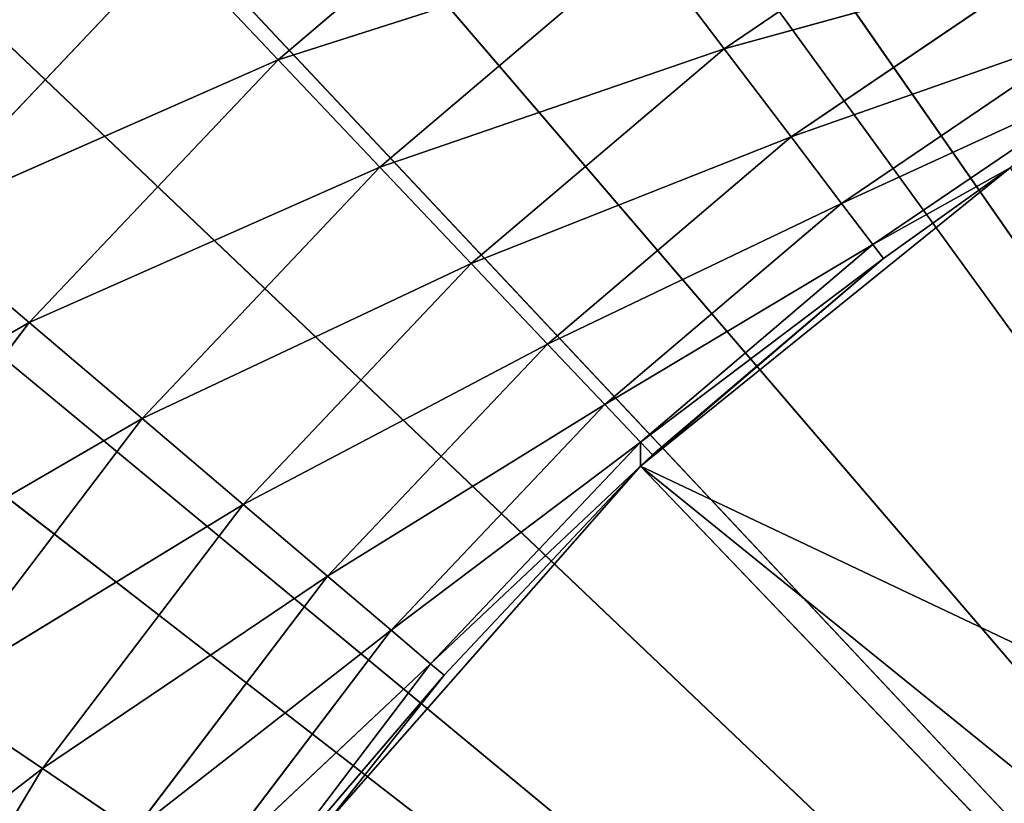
# Model space of a CAD drawing. Extents: x 0 to 110, y -110 to 0.
# Tile 655 of 656: x 36.73 to 43.76, y -42.97 to -37.37. Entities that reach past the tile are written whole.
import ezdxf

# ---------------------------------------------------------------- set-up
doc = ezdxf.new("R2010")
doc.units = 0
doc.header["$LTSCALE"] = 25.4
doc.layers.get('0').update_dxf_attribs({"color": 13, "linetype": 'CONTINUOUS'})

# ---------------------------------------------------------------- blocks, each defined once
blk = doc.blocks.new('REFLECTOR-LED-GU10-ES111-D')
at = {"color": 7}
for p, q in [((55, 56, 55), (29.3966, 56, 35.1815)), ((55, 56, 55), (29.3966, 56, 35.1815)), ((31.5329, 56, 32.6929), (55, 56, 55)), ((31.5329, 56, 32.6929), (55, 56, 55)), ((33.9101, 56, 30.4332), (55, 56, 55)), ((33.9101, 56, 30.4332), (55, 56, 55)), ((55, 56, 55), (36.5037, 56, 28.4256)), ((55, 56, 55), (36.5037, 56, 28.4256)), ((55, 55, 55), (29.3966, 55, 35.1815)), ((55, 55, 55), (29.3966, 55, 35.1815)), ((31.5329, 55, 32.6929), (55, 55, 55)), ((31.5329, 55, 32.6929), (55, 55, 55)), ((33.9101, 55, 30.4332), (55, 55, 55)), ((33.9101, 55, 30.4332), (55, 55, 55)), ((55, 55, 55), (36.5037, 55, 28.4256)), ((55, 55, 55), (36.5037, 55, 28.4256)), ((55, 47.5, 55), (25.7413, 47.5, 32.3521)), ((55, 47.5, 55), (25.7413, 47.5, 32.3521)), ((28.1827, 47.5, 29.5082), (55, 47.5, 55)), ((28.1827, 47.5, 29.5082), (55, 47.5, 55)), ((30.8992, 47.5, 26.9259), (55, 47.5, 55)), ((30.8992, 47.5, 26.9259), (55, 47.5, 55)), ((55, 47.5, 55), (33.8631, 47.5, 24.6318)), ((55, 47.5, 55), (33.8631, 47.5, 24.6318))]:
    blk.add_line(p, q, dxfattribs=at)
at = {"color": 18}
for p, q in [((26.491, 47, 31.4153), (55, 47, 55)), ((26.491, 47, 31.4153), (55, 47, 55)), ((55, 47, 55), (29.6718, 47, 28.0282)), ((55, 47, 55), (29.6718, 47, 28.0282)), ((33.2519, 47, 25.0664), (55, 47, 55)), ((33.2519, 47, 25.0664), (55, 47, 55)), ((36.7939, 44.8746, 39.5356), (34.3078, 45, 40.9703)), ((36.7939, 44.8746, 39.5356), (34.3078, 45, 40.9703)), ((37.8075, 45, 36.8501), (35.9459, 45, 38.8153)), ((37.8075, 45, 36.8501), (35.9459, 45, 38.8153)), ((38.5727, 44.8746, 37.6579), (35.9459, 45, 38.8153)), ((35.9459, 45, 38.8153), (36.7939, 44.8746, 39.5356)), ((38.5727, 44.8746, 37.6579), (35.9459, 45, 38.8153)), ((35.9459, 45, 38.8153), (36.7939, 44.8746, 39.5356)), ((37.8075, 45, 36.8501), (38.5727, 44.8746, 37.6579)), ((37.8075, 45, 36.8501), (38.5727, 44.8746, 37.6579)), ((36.7939, 44.8746, 39.5356), (35.2287, 44.8746, 41.5947)), ((36.7939, 44.8746, 39.5356), (35.2287, 44.8746, 41.5947)), ((37.5994, 44.5048, 40.2198), (35.2287, 44.8746, 41.5947)), ((37.5994, 44.5048, 40.2198), (35.2287, 44.8746, 41.5947)), ((36.7939, 44.8746, 39.5356), (37.5994, 44.5048, 40.2198)), ((38.5727, 44.8746, 37.6579), (36.7939, 44.8746, 39.5356)), ((38.5727, 44.8746, 37.6579), (36.7939, 44.8746, 39.5356)), ((39.2994, 44.5048, 38.4251), (36.7939, 44.8746, 39.5356)), ((39.2994, 44.5048, 38.4251), (36.7939, 44.8746, 39.5356)), ((36.7939, 44.8746, 39.5356), (37.5994, 44.5048, 40.2198)), ((38.5727, 44.8746, 37.6579), (39.2994, 44.5048, 38.4251)), ((40.544, 44.8746, 35.9834), (38.5727, 44.8746, 37.6579)), ((40.544, 44.8746, 35.9834), (38.5727, 44.8746, 37.6579)), ((41.1835, 44.5048, 36.8247), (38.5727, 44.8746, 37.6579)), ((41.1835, 44.5048, 36.8247), (38.5727, 44.8746, 37.6579)), ((38.5727, 44.8746, 37.6579), (39.2994, 44.5048, 38.4251)), ((36.8881, 43.9092, 42.7198), (34.8289, 44.5048, 44.306)), ((36.8881, 43.9092, 42.7198), (34.8289, 44.5048, 44.306)), ((36.1034, 44.5048, 42.1878), (36.8881, 43.9092, 42.7198)), ((37.5994, 44.5048, 40.2198), (36.1034, 44.5048, 42.1878)), ((37.5994, 44.5048, 40.2198), (36.1034, 44.5048, 42.1878)), ((38.3219, 43.9092, 40.8335), (36.1034, 44.5048, 42.1878)), ((38.3219, 43.9092, 40.8335), (36.1034, 44.5048, 42.1878)), ((36.1034, 44.5048, 42.1878), (36.8881, 43.9092, 42.7198)), ((37.5994, 44.5048, 40.2198), (38.3219, 43.9092, 40.8335)), ((39.2994, 44.5048, 38.4251), (37.5994, 44.5048, 40.2198)), ((39.2994, 44.5048, 38.4251), (37.5994, 44.5048, 40.2198)), ((39.9514, 43.9092, 39.1134), (37.5994, 44.5048, 40.2198)), ((39.9514, 43.9092, 39.1134), (37.5994, 44.5048, 40.2198)), ((37.5994, 44.5048, 40.2198), (38.3219, 43.9092, 40.8335)), ((39.2994, 44.5048, 38.4251), (39.9514, 43.9092, 39.1134)), ((41.1835, 44.5048, 36.8247), (39.2994, 44.5048, 38.4251)), ((41.1835, 44.5048, 36.8247), (39.2994, 44.5048, 38.4251)), ((41.7572, 43.9092, 37.5795), (39.2994, 44.5048, 38.4251)), ((41.7572, 43.9092, 37.5795), (39.2994, 44.5048, 38.4251)), ((39.2994, 44.5048, 38.4251), (39.9514, 43.9092, 39.1134)), ((41.1835, 44.5048, 36.8247), (41.7572, 43.9092, 37.5795)), ((41.1835, 44.5048, 36.8247), (41.7572, 43.9092, 37.5795)), ((36.8881, 43.9092, 42.7198), (35.6665, 43.9092, 44.75)), ((36.8881, 43.9092, 42.7198), (35.6665, 43.9092, 44.75)), ((36.8881, 43.9092, 42.7198), (37.5433, 43.1175, 43.1641)), ((38.3219, 43.9092, 40.8335), (36.8881, 43.9092, 42.7198)), ((38.3219, 43.9092, 40.8335), (36.8881, 43.9092, 42.7198)), ((38.9254, 43.1175, 41.3461), (36.8881, 43.9092, 42.7198)), ((38.9254, 43.1175, 41.3461), (36.8881, 43.9092, 42.7198)), ((36.8881, 43.9092, 42.7198), (37.5433, 43.1175, 43.1641)), ((38.3219, 43.9092, 40.8335), (38.9254, 43.1175, 41.3461)), ((39.9514, 43.9092, 39.1134), (38.3219, 43.9092, 40.8335)), ((39.9514, 43.9092, 39.1134), (38.3219, 43.9092, 40.8335)), ((40.4958, 43.1175, 39.6881), (38.3219, 43.9092, 40.8335)), ((40.4958, 43.1175, 39.6881), (38.3219, 43.9092, 40.8335)), ((38.3219, 43.9092, 40.8335), (38.9254, 43.1175, 41.3461)), ((39.9514, 43.9092, 39.1134), (40.4958, 43.1175, 39.6881)), ((41.7572, 43.9092, 37.5795), (39.9514, 43.9092, 39.1134)), ((41.7572, 43.9092, 37.5795), (39.9514, 43.9092, 39.1134)), ((42.2364, 43.1175, 38.2097), (39.9514, 43.9092, 39.1134)), ((42.2364, 43.1175, 38.2097), (39.9514, 43.9092, 39.1134)), ((39.9514, 43.9092, 39.1134), (40.4958, 43.1175, 39.6881)), ((41.7572, 43.9092, 37.5795), (42.2364, 43.1175, 38.2097)), ((43.7184, 43.9092, 36.2498), (41.7572, 43.9092, 37.5795)), ((43.7184, 43.9092, 36.2498), (41.7572, 43.9092, 37.5795)), ((44.1265, 43.1175, 36.9282), (41.7572, 43.9092, 37.5795)), ((44.1265, 43.1175, 36.9282), (41.7572, 43.9092, 37.5795)), ((41.7572, 43.9092, 37.5795), (42.2364, 43.1175, 38.2097)), ((38.9254, 43.1175, 41.3461), (37.5433, 43.1175, 43.1641)), ((38.9254, 43.1175, 41.3461), (37.5433, 43.1175, 43.1641)), ((39.3794, 42.1694, 41.7317), (37.5433, 43.1175, 43.1641)), ((39.3794, 42.1694, 41.7317), (37.5433, 43.1175, 43.1641)), ((38.9254, 43.1175, 41.3461), (39.3794, 42.1694, 41.7317)), ((40.4958, 43.1175, 39.6881), (38.9254, 43.1175, 41.3461)), ((40.4958, 43.1175, 39.6881), (38.9254, 43.1175, 41.3461)), ((40.9055, 42.1694, 40.1206), (38.9254, 43.1175, 41.3461)), ((40.9055, 42.1694, 40.1206), (38.9254, 43.1175, 41.3461)), ((38.9254, 43.1175, 41.3461), (39.3794, 42.1694, 41.7317)), ((40.4958, 43.1175, 39.6881), (40.9055, 42.1694, 40.1206)), ((42.2364, 43.1175, 38.2097), (40.4958, 43.1175, 39.6881)), ((42.2364, 43.1175, 38.2097), (40.4958, 43.1175, 39.6881)), ((42.5969, 42.1694, 38.6839), (40.4958, 43.1175, 39.6881)), ((42.5969, 42.1694, 38.6839), (40.4958, 43.1175, 39.6881)), ((40.4958, 43.1175, 39.6881), (40.9055, 42.1694, 40.1206)), ((42.2364, 43.1175, 38.2097), (42.5969, 42.1694, 38.6839)), ((44.1265, 43.1175, 36.9282), (42.2364, 43.1175, 38.2097)), ((44.1265, 43.1175, 36.9282), (42.2364, 43.1175, 38.2097)), ((44.4336, 42.1694, 37.4386), (42.2364, 43.1175, 38.2097)), ((44.4336, 42.1694, 37.4386), (42.2364, 43.1175, 38.2097)), ((42.2364, 43.1175, 38.2097), (42.5969, 42.1694, 38.6839)), ((39.3794, 42.1694, 41.7317), (38.0364, 42.1694, 43.4984)), ((39.3794, 42.1694, 41.7317), (38.0364, 42.1694, 43.4984)), ((39.6612, 41.1126, 41.9711), (38.0364, 42.1694, 43.4984)), ((39.6612, 41.1126, 41.9711), (38.0364, 42.1694, 43.4984)), ((39.3794, 42.1694, 41.7317), (39.6612, 41.1126, 41.9711)), ((40.9055, 42.1694, 40.1206), (39.3794, 42.1694, 41.7317)), ((40.9055, 42.1694, 40.1206), (39.3794, 42.1694, 41.7317)), ((41.1598, 41.1126, 40.3891), (39.3794, 42.1694, 41.7317)), ((41.1598, 41.1126, 40.3891), (39.3794, 42.1694, 41.7317)), ((39.3794, 42.1694, 41.7317), (39.6612, 41.1126, 41.9711)), ((40.9055, 42.1694, 40.1206), (41.1598, 41.1126, 40.3891)), ((42.5969, 42.1694, 38.6839), (40.9055, 42.1694, 40.1206)), ((42.5969, 42.1694, 38.6839), (40.9055, 42.1694, 40.1206)), ((42.8207, 41.1126, 38.9783), (40.9055, 42.1694, 40.1206)), ((42.8207, 41.1126, 38.9783), (40.9055, 42.1694, 40.1206)), ((40.9055, 42.1694, 40.1206), (41.1598, 41.1126, 40.3891)), ((42.5969, 42.1694, 38.6839), (42.8207, 41.1126, 38.9783)), ((44.4336, 42.1694, 37.4386), (42.5969, 42.1694, 38.6839)), ((44.4336, 42.1694, 37.4386), (42.5969, 42.1694, 38.6839)), ((44.6243, 41.1126, 37.7554), (42.5969, 42.1694, 38.6839)), ((44.6243, 41.1126, 37.7554), (42.5969, 42.1694, 38.6839)), ((42.5969, 42.1694, 38.6839), (42.8207, 41.1126, 38.9783)), ((39.6612, 41.1126, 41.9711), (38.3425, 41.1126, 43.7059)), ((39.6612, 41.1126, 41.9711), (38.3425, 41.1126, 43.7059)), ((39.7568, 40, 42.0523), (38.3425, 41.1126, 43.7059)), ((39.7568, 40, 42.0523), (38.3425, 41.1126, 43.7059)), ((39.6612, 41.1126, 41.9711), (39.7568, 40, 42.0523)), ((41.1598, 41.1126, 40.3891), (39.6612, 41.1126, 41.9711)), ((41.1598, 41.1126, 40.3891), (39.6612, 41.1126, 41.9711)), ((41.1612, 40, 40.5609), (39.6612, 41.1126, 41.9711)), ((41.1612, 40, 40.5609), (39.6612, 41.1126, 41.9711)), ((39.6612, 41.1126, 41.9711), (39.7568, 40, 42.0523)), ((41.1598, 41.1126, 40.3891), (41.246, 40, 40.4801)), ((41.1612, 40, 40.5609), (41.1598, 41.1126, 40.3891)), ((41.1612, 40, 40.5609), (41.1598, 41.1126, 40.3891)), ((42.8207, 41.1126, 38.9783), (41.1598, 41.1126, 40.3891)), ((42.8207, 41.1126, 38.9783), (41.1598, 41.1126, 40.3891)), ((42.8965, 40, 39.0781), (41.1598, 41.1126, 40.3891)), ((42.8965, 40, 39.0781), (41.1598, 41.1126, 40.3891)), ((41.1598, 41.1126, 40.3891), (41.246, 40, 40.4801)), ((42.8207, 41.1126, 38.9783), (42.8965, 40, 39.0781)), ((44.6243, 41.1126, 37.7554), (42.8207, 41.1126, 38.9783)), ((44.6243, 41.1126, 37.7554), (42.8207, 41.1126, 38.9783)), ((43.8005, 40, 38.4298), (42.8207, 41.1126, 38.9783)), ((43.8005, 40, 38.4298), (42.8207, 41.1126, 38.9783)), ((42.8207, 41.1126, 38.9783), (42.8965, 40, 39.0781)), ((38.9201, 30, 43.1073), (39.7568, 40, 42.0523)), ((38.9201, 30, 43.1073), (39.7568, 40, 42.0523)), ((38.9201, 40, 43.1073), (39.7568, 40, 42.0523)), ((38.9201, 40, 43.1073), (39.7568, 40, 42.0523)), ((41.1612, 30, 40.5609), (39.7568, 40, 42.0523)), ((39.7568, 40, 42.0523), (41.1612, 40, 40.5609)), ((41.1612, 30, 40.5609), (39.7568, 40, 42.0523)), ((39.7568, 40, 42.0523), (41.1612, 40, 40.5609)), ((41.1612, 40, 40.5609), (41.1612, 30, 40.5609)), ((41.1612, 30, 40.5609), (42.8965, 40, 39.0781)), ((41.1612, 30, 40.5609), (42.8965, 40, 39.0781)), ((41.1612, 30, 40.5609), (41.246, 40, 40.4801)), ((41.1612, 30, 40.5609), (41.246, 40, 40.4801)), ((41.1612, 40, 40.5609), (41.1612, 30, 40.5609)), ((41.1612, 40, 40.5609), (41.246, 40, 40.4801)), ((41.1612, 40, 40.5609), (41.246, 40, 40.4801)), ((41.246, 40, 40.4801), (42.8965, 40, 39.0781)), ((41.246, 40, 40.4801), (42.8965, 40, 39.0781)), ((43.8005, 30, 38.4298), (42.8965, 40, 39.0781)), ((42.8965, 40, 39.0781), (43.8005, 40, 38.4298)), ((43.8005, 30, 38.4298), (42.8965, 40, 39.0781)), ((42.8965, 40, 39.0781), (43.8005, 40, 38.4298)), ((38.9201, 30, 43.1073), (41.1612, 30, 40.5609)), ((38.9201, 30, 43.1073), (41.1612, 30, 40.5609)), ((45.3129, 20.8, 44.8926), (41.1612, 30, 40.5609)), ((41.1612, 30, 40.5609), (45.8808, 20.8, 44.3774)), ((45.3129, 20.8, 44.8926), (41.1612, 30, 40.5609)), ((41.1612, 30, 40.5609), (45.8808, 20.8, 44.3774)), ((41.1612, 30, 40.5609), (47.1604, 20.8, 43.4009)), ((41.1612, 30, 40.5609), (47.1604, 20.8, 43.4009)), ((41.1612, 30, 40.5609), (43.8005, 30, 38.4298)), ((41.1612, 30, 40.5609), (43.8005, 30, 38.4298))]:
    blk.add_line(p, q, dxfattribs=at)
at = {"color": 7}
mesh = blk.add_polyface(dxfattribs=at)
corners = [(55, 56, 55), (25.9312, 56, 40.7411), (24.6378, 56, 43.7551)]
mesh.append_faces([[corners[k] for k in face] for face in [(0, 1, 2)]], dxfattribs={"color": 7})
mesh = blk.add_polyface(dxfattribs=at)
corners = [(55, 56, 55), (27.5229, 56, 37.8734), (25.9312, 56, 40.7411)]
mesh.append_faces([[corners[k] for k in face] for face in [(0, 1, 2)]], dxfattribs={"color": 7})
mesh = blk.add_polyface(dxfattribs=at)
corners = [(55, 56, 55), (29.3966, 56, 35.1815), (27.5229, 56, 37.8734)]
mesh.append_faces([[corners[k] for k in face] for face in [(0, 1, 2)]], dxfattribs={"color": 7})
mesh = blk.add_polyface(dxfattribs=at)
corners = [(55, 56, 55), (31.5329, 56, 32.6929), (29.3966, 56, 35.1815)]
mesh.append_faces([[corners[k] for k in face] for face in [(0, 1, 2)]], dxfattribs={"color": 7})
mesh = blk.add_polyface(dxfattribs=at)
corners = [(55, 56, 55), (33.9101, 56, 30.4332), (31.5329, 56, 32.6929)]
mesh.append_faces([[corners[k] for k in face] for face in [(0, 1, 2)]], dxfattribs={"color": 7})
mesh = blk.add_polyface(dxfattribs=at)
corners = [(55, 56, 55), (36.5037, 56, 28.4256), (33.9101, 56, 30.4332)]
mesh.append_faces([[corners[k] for k in face] for face in [(0, 1, 2)]], dxfattribs={"color": 7})
mesh = blk.add_polyface(dxfattribs=at)
corners = [(55, 56, 55), (39.2871, 56, 26.6907), (36.5037, 56, 28.4256)]
mesh.append_faces([[corners[k] for k in face] for face in [(0, 1, 2)]], dxfattribs={"color": 7})
mesh = blk.add_polyface(dxfattribs=at)
corners = [(55, 56, 55), (42.2317, 56, 25.2463), (39.2871, 56, 26.6907)]
mesh.append_faces([[corners[k] for k in face] for face in [(0, 1, 2)]], dxfattribs={"color": 7})
mesh = blk.add_polyface(dxfattribs=at)
corners = [(55, 56, 55), (45.3073, 56, 24.1072), (42.2317, 56, 25.2463)]
mesh.append_faces([[corners[k] for k in face] for face in [(0, 1, 2)]], dxfattribs={"color": 7})
mesh = blk.add_polyface(dxfattribs=at)
corners = [(55, 55, 55), (24.6378, 55, 43.7551), (25.9312, 55, 40.7411)]
mesh.append_faces([[corners[k] for k in face] for face in [(0, 1, 2)]], dxfattribs={"color": 7})
mesh = blk.add_polyface(dxfattribs=at)
corners = [(55, 55, 55), (25.9312, 55, 40.7411), (27.5229, 55, 37.8734)]
mesh.append_faces([[corners[k] for k in face] for face in [(0, 1, 2)]], dxfattribs={"color": 7})
mesh = blk.add_polyface(dxfattribs=at)
corners = [(55, 55, 55), (27.5229, 55, 37.8734), (29.3966, 55, 35.1815)]
mesh.append_faces([[corners[k] for k in face] for face in [(0, 1, 2)]], dxfattribs={"color": 7})
mesh = blk.add_polyface(dxfattribs=at)
corners = [(55, 55, 55), (29.3966, 55, 35.1815), (31.5329, 55, 32.6929)]
mesh.append_faces([[corners[k] for k in face] for face in [(0, 1, 2)]], dxfattribs={"color": 7})
mesh = blk.add_polyface(dxfattribs=at)
corners = [(55, 55, 55), (31.5329, 55, 32.6929), (33.9101, 55, 30.4332)]
mesh.append_faces([[corners[k] for k in face] for face in [(0, 1, 2)]], dxfattribs={"color": 7})
mesh = blk.add_polyface(dxfattribs=at)
corners = [(55, 55, 55), (33.9101, 55, 30.4332), (36.5037, 55, 28.4256)]
mesh.append_faces([[corners[k] for k in face] for face in [(0, 1, 2)]], dxfattribs={"color": 7})
mesh = blk.add_polyface(dxfattribs=at)
corners = [(55, 55, 55), (36.5037, 55, 28.4256), (39.2871, 55, 26.6907)]
mesh.append_faces([[corners[k] for k in face] for face in [(0, 1, 2)]], dxfattribs={"color": 7})
mesh = blk.add_polyface(dxfattribs=at)
corners = [(55, 55, 55), (39.2871, 55, 26.6907), (42.2317, 55, 25.2463)]
mesh.append_faces([[corners[k] for k in face] for face in [(0, 1, 2)]], dxfattribs={"color": 7})
mesh = blk.add_polyface(dxfattribs=at)
corners = [(55, 55, 55), (42.2317, 55, 25.2463), (45.3073, 55, 24.1072)]
mesh.append_faces([[corners[k] for k in face] for face in [(0, 1, 2)]], dxfattribs={"color": 7})
mesh = blk.add_polyface(dxfattribs=at)
corners = [(55, 47.5, 55), (20.3032, 47.5, 42.1497), (19.1811, 47.5, 45.7259)]
mesh.append_faces([[corners[k] for k in face] for face in [(0, 1, 2)]], dxfattribs={"color": 7})
mesh = blk.add_polyface(dxfattribs=at)
corners = [(55, 47.5, 55), (21.7812, 47.5, 38.7054), (20.3032, 47.5, 42.1497)]
mesh.append_faces([[corners[k] for k in face] for face in [(0, 1, 2)]], dxfattribs={"color": 7})
mesh = blk.add_polyface(dxfattribs=at)
corners = [(55, 47.5, 55), (23.6002, 47.5, 35.4283), (21.7812, 47.5, 38.7054)]
mesh.append_faces([[corners[k] for k in face] for face in [(0, 1, 2)]], dxfattribs={"color": 7})
mesh = blk.add_polyface(dxfattribs=at)
corners = [(55, 47.5, 55), (25.7413, 47.5, 32.3521), (23.6002, 47.5, 35.4283)]
mesh.append_faces([[corners[k] for k in face] for face in [(0, 1, 2)]], dxfattribs={"color": 7})
mesh = blk.add_polyface(dxfattribs=at)
corners = [(55, 47.5, 55), (28.1827, 47.5, 29.5082), (25.7413, 47.5, 32.3521)]
mesh.append_faces([[corners[k] for k in face] for face in [(0, 1, 2)]], dxfattribs={"color": 7})
mesh = blk.add_polyface(dxfattribs=at)
corners = [(55, 47.5, 55), (30.8992, 47.5, 26.9259), (28.1827, 47.5, 29.5082)]
mesh.append_faces([[corners[k] for k in face] for face in [(0, 1, 2)]], dxfattribs={"color": 7})
mesh = blk.add_polyface(dxfattribs=at)
corners = [(55, 47.5, 55), (33.8631, 47.5, 24.6318), (30.8992, 47.5, 26.9259)]
mesh.append_faces([[corners[k] for k in face] for face in [(0, 1, 2)]], dxfattribs={"color": 7})
mesh = blk.add_polyface(dxfattribs=at)
corners = [(55, 47.5, 55), (37.0438, 47.5, 22.6492), (33.8631, 47.5, 24.6318)]
mesh.append_faces([[corners[k] for k in face] for face in [(0, 1, 2)]], dxfattribs={"color": 7})
mesh = blk.add_polyface(dxfattribs=at)
corners = [(55, 47.5, 55), (40.4088, 47.5, 20.9986), (37.0438, 47.5, 22.6492)]
mesh.append_faces([[corners[k] for k in face] for face in [(0, 1, 2)]], dxfattribs={"color": 7})
mesh = blk.add_polyface(dxfattribs=at)
corners = [(55, 47.5, 55), (43.9236, 47.5, 19.6968), (40.4088, 47.5, 20.9986)]
mesh.append_faces([[corners[k] for k in face] for face in [(0, 1, 2)]], dxfattribs={"color": 7})
at = {"color": 18}
mesh = blk.add_polyface(dxfattribs=at)
corners = [(55, 47, 55), (21.5214, 47, 39.2462), (19.8109, 47, 43.5664)]
mesh.append_faces([[corners[k] for k in face] for face in [(0, 1, 2)]], dxfattribs={"color": 18})
mesh = blk.add_polyface(dxfattribs=at)
corners = [(55, 47, 55), (23.7599, 47, 35.1744), (21.5214, 47, 39.2462)]
mesh.append_faces([[corners[k] for k in face] for face in [(0, 1, 2)]], dxfattribs={"color": 18})
mesh = blk.add_polyface(dxfattribs=at)
corners = [(55, 47, 55), (26.491, 47, 31.4153), (23.7599, 47, 35.1744)]
mesh.append_faces([[corners[k] for k in face] for face in [(0, 1, 2)]], dxfattribs={"color": 18})
mesh = blk.add_polyface(dxfattribs=at)
corners = [(55, 47, 55), (29.6718, 47, 28.0282), (26.491, 47, 31.4153)]
mesh.append_faces([[corners[k] for k in face] for face in [(0, 1, 2)]], dxfattribs={"color": 18})
mesh = blk.add_polyface(dxfattribs=at)
corners = [(55, 47, 55), (33.2519, 47, 25.0664), (29.6718, 47, 28.0282)]
mesh.append_faces([[corners[k] for k in face] for face in [(0, 1, 2)]], dxfattribs={"color": 18})
mesh = blk.add_polyface(dxfattribs=at)
corners = [(55, 47, 55), (37.1751, 47, 22.5767), (33.2519, 47, 25.0664)]
mesh.append_faces([[corners[k] for k in face] for face in [(0, 1, 2)]], dxfattribs={"color": 18})
mesh = blk.add_polyface(dxfattribs=at)
corners = [(55, 47, 55), (41.3794, 47, 20.5983), (37.1751, 47, 22.5767)]
mesh.append_faces([[corners[k] for k in face] for face in [(0, 1, 2)]], dxfattribs={"color": 18})
mesh = blk.add_polyface(dxfattribs=at)
corners = [(55, 47, 55), (45.7985, 47, 19.1624), (41.3794, 47, 20.5983)]
mesh.append_faces([[corners[k] for k in face] for face in [(0, 1, 2)]], dxfattribs={"color": 18})
mesh = blk.add_polyface(dxfattribs=at)
corners = [(35.9459, 45, 38.8153), (25.8903, 45, 30.5741), (37.8075, 45, 36.8501)]
mesh.append_faces([[corners[k] for k in face] for face in [(0, 1, 2)]], dxfattribs={"color": 18})
mesh = blk.add_polyface(dxfattribs=at)
corners = [(34.3078, 45, 40.9703), (35.9459, 45, 38.8153), (36.7939, 44.8746, 39.5356)]
mesh.append_faces([[corners[k] for k in face] for face in [(0, 1, 2)]], dxfattribs={"color": 18})
mesh = blk.add_polyface(dxfattribs=at)
corners = [(35.2287, 44.8746, 41.5947), (34.3078, 45, 40.9703), (36.7939, 44.8746, 39.5356)]
mesh.append_faces([[corners[k] for k in face] for face in [(0, 1, 2)]], dxfattribs={"color": 18})
mesh = blk.add_polyface(dxfattribs=at)
corners = [(35.9459, 45, 38.8153), (37.8075, 45, 36.8501), (38.5727, 44.8746, 37.6579)]
mesh.append_faces([[corners[k] for k in face] for face in [(0, 1, 2)]], dxfattribs={"color": 18})
mesh = blk.add_polyface(dxfattribs=at)
corners = [(36.7939, 44.8746, 39.5356), (35.9459, 45, 38.8153), (38.5727, 44.8746, 37.6579)]
mesh.append_faces([[corners[k] for k in face] for face in [(0, 1, 2)]], dxfattribs={"color": 18})
mesh = blk.add_polyface(dxfattribs=at)
corners = [(38.5727, 44.8746, 37.6579), (37.8075, 45, 36.8501), (40.544, 44.8746, 35.9834)]
mesh.append_faces([[corners[k] for k in face] for face in [(0, 1, 2)]], dxfattribs={"color": 18})
mesh = blk.add_polyface(dxfattribs=at)
corners = [(35.2287, 44.8746, 41.5947), (36.7939, 44.8746, 39.5356), (37.5994, 44.5048, 40.2198)]
mesh.append_faces([[corners[k] for k in face] for face in [(0, 1, 2)]], dxfattribs={"color": 18})
mesh = blk.add_polyface(dxfattribs=at)
corners = [(36.1034, 44.5048, 42.1878), (35.2287, 44.8746, 41.5947), (37.5994, 44.5048, 40.2198)]
mesh.append_faces([[corners[k] for k in face] for face in [(0, 1, 2)]], dxfattribs={"color": 18})
mesh = blk.add_polyface(dxfattribs=at)
corners = [(36.7939, 44.8746, 39.5356), (38.5727, 44.8746, 37.6579), (39.2994, 44.5048, 38.4251)]
mesh.append_faces([[corners[k] for k in face] for face in [(0, 1, 2)]], dxfattribs={"color": 18})
mesh = blk.add_polyface(dxfattribs=at)
corners = [(37.5994, 44.5048, 40.2198), (36.7939, 44.8746, 39.5356), (39.2994, 44.5048, 38.4251)]
mesh.append_faces([[corners[k] for k in face] for face in [(0, 1, 2)]], dxfattribs={"color": 18})
mesh = blk.add_polyface(dxfattribs=at)
corners = [(38.5727, 44.8746, 37.6579), (40.544, 44.8746, 35.9834), (41.1835, 44.5048, 36.8247)]
mesh.append_faces([[corners[k] for k in face] for face in [(0, 1, 2)]], dxfattribs={"color": 18})
mesh = blk.add_polyface(dxfattribs=at)
corners = [(39.2994, 44.5048, 38.4251), (38.5727, 44.8746, 37.6579), (41.1835, 44.5048, 36.8247)]
mesh.append_faces([[corners[k] for k in face] for face in [(0, 1, 2)]], dxfattribs={"color": 18})
mesh = blk.add_polyface(dxfattribs=at)
corners = [(34.8289, 44.5048, 44.306), (36.1034, 44.5048, 42.1878), (36.8881, 43.9092, 42.7198)]
mesh.append_faces([[corners[k] for k in face] for face in [(0, 1, 2)]], dxfattribs={"color": 18})
mesh = blk.add_polyface(dxfattribs=at)
corners = [(35.6665, 43.9092, 44.75), (34.8289, 44.5048, 44.306), (36.8881, 43.9092, 42.7198)]
mesh.append_faces([[corners[k] for k in face] for face in [(0, 1, 2)]], dxfattribs={"color": 18})
mesh = blk.add_polyface(dxfattribs=at)
corners = [(36.1034, 44.5048, 42.1878), (37.5994, 44.5048, 40.2198), (38.3219, 43.9092, 40.8335)]
mesh.append_faces([[corners[k] for k in face] for face in [(0, 1, 2)]], dxfattribs={"color": 18})
mesh = blk.add_polyface(dxfattribs=at)
corners = [(36.8881, 43.9092, 42.7198), (36.1034, 44.5048, 42.1878), (38.3219, 43.9092, 40.8335)]
mesh.append_faces([[corners[k] for k in face] for face in [(0, 1, 2)]], dxfattribs={"color": 18})
mesh = blk.add_polyface(dxfattribs=at)
corners = [(37.5994, 44.5048, 40.2198), (39.2994, 44.5048, 38.4251), (39.9514, 43.9092, 39.1134)]
mesh.append_faces([[corners[k] for k in face] for face in [(0, 1, 2)]], dxfattribs={"color": 18})
mesh = blk.add_polyface(dxfattribs=at)
corners = [(38.3219, 43.9092, 40.8335), (37.5994, 44.5048, 40.2198), (39.9514, 43.9092, 39.1134)]
mesh.append_faces([[corners[k] for k in face] for face in [(0, 1, 2)]], dxfattribs={"color": 18})
mesh = blk.add_polyface(dxfattribs=at)
corners = [(39.2994, 44.5048, 38.4251), (41.1835, 44.5048, 36.8247), (41.7572, 43.9092, 37.5795)]
mesh.append_faces([[corners[k] for k in face] for face in [(0, 1, 2)]], dxfattribs={"color": 18})
mesh = blk.add_polyface(dxfattribs=at)
corners = [(39.9514, 43.9092, 39.1134), (39.2994, 44.5048, 38.4251), (41.7572, 43.9092, 37.5795)]
mesh.append_faces([[corners[k] for k in face] for face in [(0, 1, 2)]], dxfattribs={"color": 18})
mesh = blk.add_polyface(dxfattribs=at)
corners = [(41.7572, 43.9092, 37.5795), (41.1835, 44.5048, 36.8247), (43.7184, 43.9092, 36.2498)]
mesh.append_faces([[corners[k] for k in face] for face in [(0, 1, 2)]], dxfattribs={"color": 18})
mesh = blk.add_polyface(dxfattribs=at)
corners = [(35.6665, 43.9092, 44.75), (36.8881, 43.9092, 42.7198), (37.5433, 43.1175, 43.1641)]
mesh.append_faces([[corners[k] for k in face] for face in [(0, 1, 2)]], dxfattribs={"color": 18})
mesh = blk.add_polyface(dxfattribs=at)
corners = [(36.8881, 43.9092, 42.7198), (38.3219, 43.9092, 40.8335), (38.9254, 43.1175, 41.3461)]
mesh.append_faces([[corners[k] for k in face] for face in [(0, 1, 2)]], dxfattribs={"color": 18})
mesh = blk.add_polyface(dxfattribs=at)
corners = [(37.5433, 43.1175, 43.1641), (36.8881, 43.9092, 42.7198), (38.9254, 43.1175, 41.3461)]
mesh.append_faces([[corners[k] for k in face] for face in [(0, 1, 2)]], dxfattribs={"color": 18})
mesh = blk.add_polyface(dxfattribs=at)
corners = [(38.3219, 43.9092, 40.8335), (39.9514, 43.9092, 39.1134), (40.4958, 43.1175, 39.6881)]
mesh.append_faces([[corners[k] for k in face] for face in [(0, 1, 2)]], dxfattribs={"color": 18})
mesh = blk.add_polyface(dxfattribs=at)
corners = [(38.9254, 43.1175, 41.3461), (38.3219, 43.9092, 40.8335), (40.4958, 43.1175, 39.6881)]
mesh.append_faces([[corners[k] for k in face] for face in [(0, 1, 2)]], dxfattribs={"color": 18})
mesh = blk.add_polyface(dxfattribs=at)
corners = [(39.9514, 43.9092, 39.1134), (41.7572, 43.9092, 37.5795), (42.2364, 43.1175, 38.2097)]
mesh.append_faces([[corners[k] for k in face] for face in [(0, 1, 2)]], dxfattribs={"color": 18})
mesh = blk.add_polyface(dxfattribs=at)
corners = [(40.4958, 43.1175, 39.6881), (39.9514, 43.9092, 39.1134), (42.2364, 43.1175, 38.2097)]
mesh.append_faces([[corners[k] for k in face] for face in [(0, 1, 2)]], dxfattribs={"color": 18})
mesh = blk.add_polyface(dxfattribs=at)
corners = [(41.7572, 43.9092, 37.5795), (43.7184, 43.9092, 36.2498), (44.1265, 43.1175, 36.9282)]
mesh.append_faces([[corners[k] for k in face] for face in [(0, 1, 2)]], dxfattribs={"color": 18})
mesh = blk.add_polyface(dxfattribs=at)
corners = [(42.2364, 43.1175, 38.2097), (41.7572, 43.9092, 37.5795), (44.1265, 43.1175, 36.9282)]
mesh.append_faces([[corners[k] for k in face] for face in [(0, 1, 2)]], dxfattribs={"color": 18})
mesh = blk.add_polyface(dxfattribs=at)
corners = [(38.9254, 43.1175, 41.3461), (39.3794, 42.1694, 41.7317), (37.5433, 43.1175, 43.1641)]
mesh.append_faces([[corners[k] for k in face] for face in [(0, 1, 2)]], dxfattribs={"color": 18})
mesh = blk.add_polyface(dxfattribs=at)
corners = [(37.5433, 43.1175, 43.1641), (39.3794, 42.1694, 41.7317), (38.0364, 42.1694, 43.4984)]
mesh.append_faces([[corners[k] for k in face] for face in [(0, 1, 2)]], dxfattribs={"color": 18})
mesh = blk.add_polyface(dxfattribs=at)
corners = [(40.4958, 43.1175, 39.6881), (40.9055, 42.1694, 40.1206), (38.9254, 43.1175, 41.3461)]
mesh.append_faces([[corners[k] for k in face] for face in [(0, 1, 2)]], dxfattribs={"color": 18})
mesh = blk.add_polyface(dxfattribs=at)
corners = [(38.9254, 43.1175, 41.3461), (40.9055, 42.1694, 40.1206), (39.3794, 42.1694, 41.7317)]
mesh.append_faces([[corners[k] for k in face] for face in [(0, 1, 2)]], dxfattribs={"color": 18})
mesh = blk.add_polyface(dxfattribs=at)
corners = [(42.5969, 42.1694, 38.6839), (40.4958, 43.1175, 39.6881), (42.2364, 43.1175, 38.2097)]
mesh.append_faces([[corners[k] for k in face] for face in [(0, 1, 2)]], dxfattribs={"color": 18})
mesh = blk.add_polyface(dxfattribs=at)
corners = [(42.5969, 42.1694, 38.6839), (40.9055, 42.1694, 40.1206), (40.4958, 43.1175, 39.6881)]
mesh.append_faces([[corners[k] for k in face] for face in [(0, 1, 2)]], dxfattribs={"color": 18})
mesh = blk.add_polyface(dxfattribs=at)
corners = [(44.4336, 42.1694, 37.4386), (42.2364, 43.1175, 38.2097), (44.1265, 43.1175, 36.9282)]
mesh.append_faces([[corners[k] for k in face] for face in [(0, 1, 2)]], dxfattribs={"color": 18})
mesh = blk.add_polyface(dxfattribs=at)
corners = [(44.4336, 42.1694, 37.4386), (42.5969, 42.1694, 38.6839), (42.2364, 43.1175, 38.2097)]
mesh.append_faces([[corners[k] for k in face] for face in [(0, 1, 2)]], dxfattribs={"color": 18})
mesh = blk.add_polyface(dxfattribs=at)
corners = [(39.3794, 42.1694, 41.7317), (39.6612, 41.1126, 41.9711), (38.0364, 42.1694, 43.4984)]
mesh.append_faces([[corners[k] for k in face] for face in [(0, 1, 2)]], dxfattribs={"color": 18})
mesh = blk.add_polyface(dxfattribs=at)
corners = [(38.0364, 42.1694, 43.4984), (39.6612, 41.1126, 41.9711), (38.3425, 41.1126, 43.7059)]
mesh.append_faces([[corners[k] for k in face] for face in [(0, 1, 2)]], dxfattribs={"color": 18})
mesh = blk.add_polyface(dxfattribs=at)
corners = [(40.9055, 42.1694, 40.1206), (41.1598, 41.1126, 40.3891), (39.3794, 42.1694, 41.7317)]
mesh.append_faces([[corners[k] for k in face] for face in [(0, 1, 2)]], dxfattribs={"color": 18})
mesh = blk.add_polyface(dxfattribs=at)
corners = [(39.3794, 42.1694, 41.7317), (41.1598, 41.1126, 40.3891), (39.6612, 41.1126, 41.9711)]
mesh.append_faces([[corners[k] for k in face] for face in [(0, 1, 2)]], dxfattribs={"color": 18})
mesh = blk.add_polyface(dxfattribs=at)
corners = [(42.8207, 41.1126, 38.9783), (40.9055, 42.1694, 40.1206), (42.5969, 42.1694, 38.6839)]
mesh.append_faces([[corners[k] for k in face] for face in [(0, 1, 2)]], dxfattribs={"color": 18})
mesh = blk.add_polyface(dxfattribs=at)
corners = [(42.8207, 41.1126, 38.9783), (41.1598, 41.1126, 40.3891), (40.9055, 42.1694, 40.1206)]
mesh.append_faces([[corners[k] for k in face] for face in [(0, 1, 2)]], dxfattribs={"color": 18})
mesh = blk.add_polyface(dxfattribs=at)
corners = [(44.6243, 41.1126, 37.7554), (42.5969, 42.1694, 38.6839), (44.4336, 42.1694, 37.4386)]
mesh.append_faces([[corners[k] for k in face] for face in [(0, 1, 2)]], dxfattribs={"color": 18})
mesh = blk.add_polyface(dxfattribs=at)
corners = [(44.6243, 41.1126, 37.7554), (42.8207, 41.1126, 38.9783), (42.5969, 42.1694, 38.6839)]
mesh.append_faces([[corners[k] for k in face] for face in [(0, 1, 2)]], dxfattribs={"color": 18})
mesh = blk.add_polyface(dxfattribs=at)
corners = [(39.6612, 41.1126, 41.9711), (39.7568, 40, 42.0523), (38.3425, 41.1126, 43.7059)]
mesh.append_faces([[corners[k] for k in face] for face in [(0, 1, 2)]], dxfattribs={"color": 18})
mesh = blk.add_polyface(dxfattribs=at)
corners = [(38.3425, 41.1126, 43.7059), (39.7568, 40, 42.0523), (38.9201, 40, 43.1073)]
mesh.append_faces([[corners[k] for k in face] for face in [(0, 1, 2)]], dxfattribs={"color": 18})
mesh = blk.add_polyface(dxfattribs=at)
corners = [(41.1598, 41.1126, 40.3891), (41.1612, 40, 40.5609), (39.6612, 41.1126, 41.9711)]
mesh.append_faces([[corners[k] for k in face] for face in [(0, 1, 2)]], dxfattribs={"color": 18})
mesh = blk.add_polyface(dxfattribs=at)
corners = [(39.6612, 41.1126, 41.9711), (41.1612, 40, 40.5609), (39.7568, 40, 42.0523)]
mesh.append_faces([[corners[k] for k in face] for face in [(0, 1, 2)]], dxfattribs={"color": 18})
mesh = blk.add_polyface(dxfattribs=at)
corners = [(41.246, 40, 40.4801), (41.1612, 40, 40.5609), (41.1598, 41.1126, 40.3891)]
mesh.append_faces([[corners[k] for k in face] for face in [(0, 1, 2)]], dxfattribs={"color": 18})
mesh = blk.add_polyface(dxfattribs=at)
corners = [(42.8965, 40, 39.0781), (41.1598, 41.1126, 40.3891), (42.8207, 41.1126, 38.9783)]
mesh.append_faces([[corners[k] for k in face] for face in [(0, 1, 2)]], dxfattribs={"color": 18})
mesh = blk.add_polyface(dxfattribs=at)
corners = [(42.8965, 40, 39.0781), (41.246, 40, 40.4801), (41.1598, 41.1126, 40.3891)]
mesh.append_faces([[corners[k] for k in face] for face in [(0, 1, 2)]], dxfattribs={"color": 18})
mesh = blk.add_polyface(dxfattribs=at)
corners = [(44.6243, 41.1126, 37.7554), (43.8005, 40, 38.4298), (42.8207, 41.1126, 38.9783)]
mesh.append_faces([[corners[k] for k in face] for face in [(0, 1, 2)]], dxfattribs={"color": 18})
mesh = blk.add_polyface(dxfattribs=at)
corners = [(43.8005, 40, 38.4298), (42.8965, 40, 39.0781), (42.8207, 41.1126, 38.9783)]
mesh.append_faces([[corners[k] for k in face] for face in [(0, 1, 2)]], dxfattribs={"color": 18})
mesh = blk.add_polyface(dxfattribs=at)
corners = [(39.7568, 40, 42.0523), (41.1612, 30, 40.5609), (38.9201, 30, 43.1073)]
mesh.append_faces([[corners[k] for k in face] for face in [(0, 1, 2)]], dxfattribs={"color": 18})
mesh = blk.add_polyface(dxfattribs=at)
corners = [(39.7568, 40, 42.0523), (38.9201, 30, 43.1073), (38.9201, 40, 43.1073)]
mesh.append_faces([[corners[k] for k in face] for face in [(0, 1, 2)]], dxfattribs={"color": 18})
mesh = blk.add_polyface(dxfattribs=at)
corners = [(41.1612, 40, 40.5609), (41.1612, 30, 40.5609), (39.7568, 40, 42.0523)]
mesh.append_faces([[corners[k] for k in face] for face in [(0, 1, 2)]], dxfattribs={"color": 18})
mesh = blk.add_polyface(dxfattribs=at)
corners = [(43.8005, 30, 38.4298), (41.1612, 30, 40.5609), (42.8965, 40, 39.0781)]
mesh.append_faces([[corners[k] for k in face] for face in [(0, 1, 2)]], dxfattribs={"color": 18})
mesh = blk.add_polyface(dxfattribs=at)
corners = [(42.8965, 40, 39.0781), (41.1612, 30, 40.5609), (41.246, 40, 40.4801)]
mesh.append_faces([[corners[k] for k in face] for face in [(0, 1, 2)]], dxfattribs={"color": 18})
mesh = blk.add_polyface(dxfattribs=at)
corners = [(41.246, 40, 40.4801), (41.1612, 30, 40.5609), (41.1612, 40, 40.5609)]
mesh.append_faces([[corners[k] for k in face] for face in [(0, 1, 2)]], dxfattribs={"color": 18})
mesh = blk.add_polyface(dxfattribs=at)
corners = [(43.8005, 30, 38.4298), (42.8965, 40, 39.0781), (43.8005, 40, 38.4298)]
mesh.append_faces([[corners[k] for k in face] for face in [(0, 1, 2)]], dxfattribs={"color": 18})
mesh = blk.add_polyface(dxfattribs=at)
corners = [(41.1612, 30, 40.5609), (45.3129, 20.8, 44.8926), (38.9201, 30, 43.1073)]
mesh.append_faces([[corners[k] for k in face] for face in [(0, 1, 2)]], dxfattribs={"color": 18})
mesh = blk.add_polyface(dxfattribs=at)
corners = [(45.8808, 20.8, 44.3774), (45.3129, 20.8, 44.8926), (41.1612, 30, 40.5609)]
mesh.append_faces([[corners[k] for k in face] for face in [(0, 1, 2)]], dxfattribs={"color": 18})
mesh = blk.add_polyface(dxfattribs=at)
corners = [(47.1604, 20.8, 43.4009), (45.8808, 20.8, 44.3774), (41.1612, 30, 40.5609)]
mesh.append_faces([[corners[k] for k in face] for face in [(0, 1, 2)]], dxfattribs={"color": 18})
mesh = blk.add_polyface(dxfattribs=at)
corners = [(47.1604, 20.8, 43.4009), (41.1612, 30, 40.5609), (43.8005, 30, 38.4298)]
mesh.append_faces([[corners[k] for k in face] for face in [(0, 1, 2)]], dxfattribs={"color": 18})

msp = doc.modelspace()

# ---------------------------------------------------------------- block references
at = {"color": 0, "extrusion": (0, -1, -3.82857e-16)}
msp.add_blockref('REFLECTOR-LED-GU10-ES111-D', (0, 0), dxfattribs=at)

doc.saveas('drawing.dxf')
